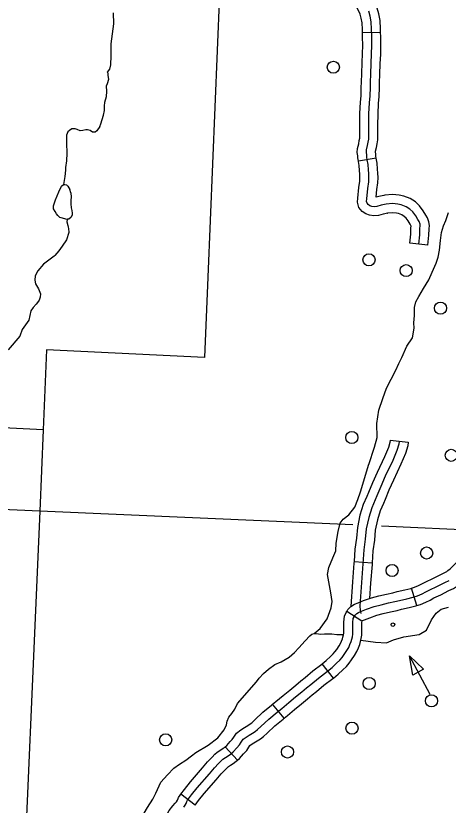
# Model space of a CAD drawing. Extents: x 653372 to 905732, y 627442 to 787275.
# Drawn here: x 705201 to 708783, y 749788 to 756322 of the extents above; entities that cross this region are included whole.
import ezdxf

# ---------------------------------------------------------------- set-up
doc = ezdxf.new("R2010")
doc.units = 0
for name, color, linetype in [('32', 7, 'Continuous'), ('35', 7, 'Continuous'), ('45', 7, 'Continuous'), ('5', 7, 'Continuous'), ('56', 7, 'Continuous'), ('6', 7, 'Continuous')]:
    doc.layers.add(name, color=color, linetype=linetype)

msp = doc.modelspace()

# ---------------------------------------------------------------- linework, layer by layer
at = {"layer": '32'}
for p, q in [((708522.6, 751441.7), (708479.5, 751585.4)), ((708068.6, 751311), (707942.4, 751391.9)), ((707833, 750840.6), (707739.1, 750957.6)), ((707424.8, 750508.7), (707328.1, 750623.4)), ((707036.7, 750160.2), (706936.3, 750271.6)), ((706686.7, 749788.2), (706567, 749878.7))]:
    msp.add_line(p, q, dxfattribs=at)
for points in [[(708479.5, 751585.4), (708503, 751592.5), (708536.9, 751606.2), (708563.9, 751619.6), (708596.6, 751637.4), (708656.6, 751665.6), (708722.8, 751698.3), (708755.7, 751714.7), (708771.1, 751723.4), (708781.5, 751731.2), (708798.7, 751745.7), (708827.7, 751772), (708861.2, 751806.6), (708890.1, 751837.6)], [(708522.6, 751441.7), (708552.8, 751450.8), (708598.5, 751469.3), (708633.2, 751486.5), (708664.4, 751503.5), (708721.8, 751530.5), (708789.6, 751564), (708825.9, 751582.2), (708853.2, 751597.4), (708874.9, 751613.8), (708897.5, 751632.7), (708932.1, 751664.2), (708970, 751703.2), (708999.9, 751735.4)], [(707992.9, 751237.9), (707993.7, 751300.4), (707996.8, 751332.8), (708003.5, 751348.4), (708011.8, 751361.2), (708025.3, 751375.5), (708039.7, 751384.5), (708064.1, 751393.7), (708107.6, 751410.8), (708170.6, 751432.5), (708226.6, 751447.6), (708287.9, 751462), (708342.2, 751474), (708378.6, 751482.9), (708441.2, 751497), (708493, 751511.1), (708527.9, 751521.6), (708567.7, 751537.7), (708598.6, 751553.1), (708630.5, 751570.4), (708689.2, 751598), (708756.2, 751631.1), (708790.8, 751648.5)], [(707942.4, 751391.9), (707952.5, 751407.7), (707977.5, 751434.1), (708006.3, 751452), (708037.2, 751463.7), (708081.7, 751481.2), (708148.6, 751504.2), (708208.3, 751520.3), (708271.2, 751535.1), (708325.3, 751547.1), (708361.5, 751555.9), (708423.1, 751569.8), (708472.3, 751583.2), (708479.5, 751585.4)], [(708068.6, 751311), (708071.1, 751314.8), (708073.2, 751317), (708073.2, 751317), (708091.1, 751323.7), (708133.5, 751340.4), (708192.6, 751360.7), (708245, 751374.8), (708304.5, 751388.9), (708359.2, 751400.9), (708395.8, 751409.8), (708459.4, 751424.2), (708513.7, 751439), (708522.6, 751441.7)], [(707739.1, 750957.6), (707773.2, 750984.9), (707806.9, 751017.7), (707831.3, 751040.2), (707845.3, 751057.2), (707860.6, 751078.1), (707880.8, 751107.5), (707891.7, 751126.5), (707899.8, 751146.2), (707907.8, 751166.2), (707911.6, 751180.2), (707915.6, 751197.1), (707917.9, 751209.8), (707917.9, 751238.4), (707918.8, 751304.5), (707923.3, 751351.8), (707937.2, 751383.8), (707942.4, 751391.9)], [(707833, 750840.6), (707872.6, 750872.4), (707910.1, 750908.8), (707940.7, 750937), (707963.7, 750965.1), (707983, 750991.2), (708007.8, 751027.5), (708026.7, 751060.1), (708038.9, 751090.1), (708050.2, 751118.4), (708057, 751143), (708062.6, 751166.7), (708067.9, 751196.7), (708067.9, 751237.4), (708068.7, 751296.4), (708070.3, 751313.5), (708068.6, 751311)], [(707055.1, 750287), (707068.9, 750310.2), (707085.8, 750333.8), (707108.4, 750352), (707134.5, 750368.5), (707161.8, 750385), (707185.2, 750399), (707204.6, 750414.7), (707232.1, 750440.1), (707297.3, 750500.5), (707367.7, 750558.7), (707404.2, 750589.4), (707463.8, 750638), (707519.4, 750683.9), (707569.4, 750725.4), (707609.2, 750758.8), (707645.7, 750788.2), (707707.5, 750840.4), (707782.6, 750896.3), (707822.9, 750928.7), (707858.5, 750963.2), (707886, 750988.6), (707904.5, 751011.1), (707921.8, 751034.6), (707944.3, 751067.5), (707959.2, 751093.3), (707969.4, 751118.1), (707979, 751142.3), (707984.3, 751161.6), (707989.1, 751181.9), (707992.9, 751203.3), (707992.9, 751237.9)], [(707328.1, 750623.4), (707356.3, 750647.2), (707416.3, 750696), (707471.6, 750741.7), (707521.3, 750782.9), (707561.5, 750816.7), (707598, 750846.1), (707660.9, 750899.2), (707736.7, 750955.6), (707739.1, 750957.6)], [(707424.8, 750508.7), (707452, 750531.7), (707511.3, 750580), (707567.2, 750626.1), (707617.5, 750667.8), (707656.8, 750700.9), (707693.4, 750730.4), (707754.2, 750781.6), (707828.5, 750837), (707833, 750840.6)], [(706936.3, 750271.6), (706948.9, 750283), (706978.2, 750314.5), (706994.7, 750332.3), (707006.1, 750351.4), (707030.8, 750385.8), (707064.7, 750413.1), (707095.1, 750432.3), (707123.2, 750449.3), (707142.2, 750460.7), (707155.5, 750471.4), (707181.1, 750495.1), (707247.9, 750557), (707319.6, 750616.2), (707328.1, 750623.4)], [(707036.7, 750160.2), (707054.3, 750176), (707088.2, 750212.5), (707115.4, 750241.8), (707131.6, 750269.1), (707140.8, 750281.8), (707152.1, 750290.9), (707174, 750304.7), (707200.4, 750320.7), (707228.3, 750337.3), (707253.7, 750357.9), (707283, 750385), (707346.7, 750444), (707415.8, 750501.1), (707424.8, 750508.7)], [(706591.8, 749772.3), (706603.4, 749788.8), (706611.8, 749803.2), (706617.1, 749818.5), (706624.1, 749829.8), (706656.8, 749873.1), (706704.6, 749932.7), (706805, 750047.7), (706846.3, 750096.9), (706880.6, 750134.4), (706902.9, 750155.9), (706917.1, 750169.2), (706938.7, 750183.1), (706960.8, 750197.1), (706980.7, 750210.6), (707001.6, 750229.5), (707033.2, 750263.5), (707055.1, 750287)], [(706567, 749878.7), (706597.6, 749919.1), (706647.1, 749980.9), (706748, 750096.5), (706789.9, 750146.4), (706826.9, 750186.8), (706851.2, 750210.2), (706870.6, 750228.5), (706898.4, 750246.4), (706919.7, 750259.8), (706934.3, 750269.7), (706936.3, 750271.6)], [(706686.7, 749788.2), (706716, 749827), (706762.2, 749884.6), (706862, 749998.9), (706902.7, 750047.5), (706934.3, 750082), (706954.6, 750101.5), (706963.5, 750109.8), (706979, 750119.9), (707002, 750134.4), (707027.2, 750151.5), (707036.7, 750160.1)], [(706277.5, 749430.3), (706303.1, 749471.5), (706340.4, 749536.2), (706398.9, 749625.6), (706419.2, 749657), (706449, 749703.5), (706472.3, 749743.3), (706502.9, 749783.8), (706521.3, 749804), (706531.7, 749817.2), (706540.2, 749829.3), (706543.3, 749834.7), (706549, 749850.9), (706562.1, 749872.2), (706567, 749878.7)]]:
    msp.add_lwpolyline(points, dxfattribs=at)
at = {"layer": '35'}
for points in [[(705896.3, 755405.3), (705906, 755427.7), (705928.8, 755499.4), (705935.9, 755537.5), (705936.9, 755572.9), (705938, 755608.3), (705952.6, 755653.7), (705955.4, 755694.9), (705953.8, 755742.2), (705961.8, 755762.6), (705971.7, 755797.2), (705966.7, 755826.9), (705967.2, 755843.1), (705961.6, 755855.1), (705980.1, 755879.7), (705987.1, 755916.4), (705990.8, 755991.5), (705992.3, 756088.9), (706012, 756256.2), (706010.3, 756346.3)], [(705896.3, 755405.3), (705871.6, 755369), (705858.2, 755357.5), (705836.7, 755358.2), (705816.5, 755371.8), (705794, 755378.9), (705782.2, 755379.3), (705757.2, 755371.6), (705733.4, 755370.5), (705708.7, 755380.4), (705692.7, 755386.3), (705665.7, 755386), (705644.8, 755373.7), (705631.4, 755362.2), (705621.9, 755333.3), (705621, 755267.4), (705624, 755186.2), (705619.9, 755121.5), (705612.8, 755066.6), (705612.2, 755045), (705607.4, 754992.1), (705597.6, 754925.2)], [(705578.3, 754649.2), (705565, 754653.8), (705549.4, 754667.8), (705538, 754682.4), (705526, 754703), (705513.1, 754724.5), (705513.9, 754749.8), (705530.5, 754799), (705557.8, 754865.7), (705580.3, 754913.1), (705597.6, 754925.2), (705606.9, 754926.6), (705620.3, 754923.7), (705633.4, 754910.6), (705647.8, 754884.9)], [(705656.2, 754856), (705647.8, 754884.9)], [(705656.2, 754856), (705658.5, 754820.5), (705657, 754796.9), (705657.7, 754764.8), (705660.9, 754733.6), (705665.3, 754709.8), (705668.8, 754688.6), (705668.3, 754671.8), (705657.7, 754653.5), (705641.2, 754638.9), (705630.2, 754637.5), (705625.9, 754635.1), (705578.3, 754649.2)], [(708126.1, 752607), (708173.2, 752750.7), (708195.5, 752831.7), (708191.8, 752946.6), (708208.3, 753059), (708241.2, 753155.8), (708272.3, 753240.3), (708348.7, 753389.7), (708373.6, 753443.4), (708399.1, 753494.5), (708439.8, 753586.9), (708487.3, 753655.9), (708500.2, 753736.8), (708499.5, 753780.7), (708503.3, 753841.2), (708503.3, 753907), (708514.7, 753954.6), (708540, 753999.8), (708577.9, 754064.6), (708624, 754137), (708649.8, 754200.2), (708684, 754275), (708699.5, 754324.5), (708710.4, 754382.3), (708719.2, 754463.4), (708727.1, 754527.1), (708742.9, 754583.8), (708763.6, 754628.9), (708784.4, 754695.3)], [(705625.9, 754635.1), (705624.7, 754617.3), (705632.1, 754587.7), (705635.5, 754573.9), (705638.7, 754561.4), (705641.3, 754527.5), (705619.9, 754467.7), (705584.6, 754415.4), (705558.5, 754375.3), (705523.6, 754339), (705518.1, 754332), (705430.8, 754267.1), (705384.7, 754211.6), (705362.1, 754169.6), (705357.5, 754134.1), (705363.7, 754103.7), (705389.1, 754062.1), (705404.4, 754021.3), (705403.5, 753992.8), (705393.7, 753969.6), (705380.7, 753950.4), (705369.8, 753934.3), (705344.1, 753908.8), (705326.4, 753879.6), (705308, 753803.9), (705254.6, 753724.7), (705233.6, 753669.1), (705139, 753558.3)], [(707672.4, 751210.2), (707722.9, 751251.7), (707781.9, 751332.1), (707815, 751421.3), (707821.8, 751474.6), (707810.3, 751545.2), (707784.5, 751698), (707793.6, 751755.4), (707826.3, 751835.6), (707852, 751894.7), (707855.9, 751956.5), (707872.8, 752053.9), (707888.8, 752121.3), (707913.7, 752154.5), (707958.7, 752191.1), (708008.9, 752256.1), (708034, 752317.5), (708057.8, 752380.7), (708127, 752609.7)], [(708060.3, 751155.2), (708181.8, 751138.9), (708272.1, 751131), (708330.7, 751156.8), (708415.3, 751183.2), (708542.6, 751200.4), (708602.6, 751237.5), (708643.5, 751322.2), (708683.1, 751378.9), (708723.6, 751411.6), (708784.9, 751426.7)], [(707195.7, 750810.3), (707216.5, 750841.1), (707252.6, 750878.9), (707293.6, 750913.6), (707347.7, 750953.9), (707398.8, 750975.8), (707465.8, 751012.7), (707510.9, 751051.3), (707547, 751090.1), (707598.7, 751149.5), (707635.8, 751189.3), (707654.2, 751202.7), (707672.4, 751210.2), (707689.3, 751208.7), (707729, 751203.5), (707757.1, 751206.6), (707790.1, 751207.6), (707820, 751206.7), (707860.7, 751202.5), (707917.7, 751202.1)], [(706360.5, 749888.5), (706402.9, 749978.5), (706458.9, 750039.3), (706511.6, 750095.5), (706556.3, 750127.2), (706609.4, 750160.4), (706655.4, 750198), (706692.1, 750223.8), (706795.4, 750284.6), (706876.1, 750347.1), (706927.9, 750412.5), (706947.2, 750454.8), (706952, 750483.6), (706967, 750517.1), (706991.9, 750547.3), (707016.9, 750584.5), (707038.3, 750629.8), (707195.7, 750810.3)], [(706069.4, 749431.3), (706128.1, 749507.3), (706188, 749602.1), (706238.2, 749676.5), (706292.4, 749770.6), (706337.4, 749837.2), (706360.5, 749888.5)]]:
    msp.add_lwpolyline(points, dxfattribs=at)
at = {"layer": '45'}
for p, q in [((708223.6, 756184.5), (708073.6, 756181.5)), ((708187, 755142.5), (708039.1, 755117.5)), ((708614.9, 754423.3), (708465.7, 754439)), ((708302.1, 752809.9), (708451.3, 752794.1)), ((708003.4, 751805.1), (708153, 751794.2))]:
    msp.add_line(p, q, dxfattribs=at)
for points in [[(708223.6, 756184.5), (708223, 756214.9), (708219, 756282.2), (708208.8, 756337.1), (708195.6, 756384.1), (708178.9, 756426.6), (708154.3, 756467.5), (708131.3, 756506.5), (708092.8, 756542.8), (708058.2, 756566.4), (707949.6, 756640.7), (707921.9, 756659)], [(708073.6, 756181.5), (708073.1, 756209), (708069.8, 756264), (708062.6, 756303.1), (708053.3, 756336.3), (708043.9, 756360), (708025.5, 756390.6), (708012.9, 756411.9), (707998.4, 756425.5), (707973.5, 756442.6), (707865.9, 756516.2), (707839.2, 756533.9)], [(708540.3, 754431.2), (708548.7, 754510.4), (708549.4, 754561.9), (708551.7, 754584.4), (708549.8, 754598.5), (708542.6, 754618.2), (708532.9, 754634.8), (708514.4, 754666.6), (708489.7, 754698.3), (708465.4, 754721.7), (708434.1, 754741.3), (708393.3, 754757.3), (708366.2, 754762.8), (708321.1, 754767.3), (708268.8, 754763.4), (708227.2, 754753.8), (708191.9, 754743.9), (708169.2, 754742.2), (708150.6, 754744.4), (708135.2, 754750.3), (708121.4, 754759.3), (708110.9, 754771.3), (708107.4, 754785.4), (708109.6, 754806.4), (708117, 754892.1), (708124.9, 754946.5), (708126.8, 754984.6), (708126.2, 755016.6), (708123.2, 755047.8), (708120.7, 755092.3), (708113.2, 755129.2), (708109.2, 755152.7), (708109, 755169.8), (708105.8, 755193.3), (708107.1, 755212), (708115.2, 755247.6), (708120.7, 755276.2), (708124.6, 755302.1), (708126.1, 755324.6), (708125.4, 755354.3), (708125, 755418.2), (708127, 755510.9), (708132.1, 755602.7), (708136.2, 755660.2), (708138.2, 755727.2), (708138.7, 755770.3), (708141.6, 755842.7), (708145, 755928.4), (708148.9, 756007.7), (708150.2, 756077.1), (708149.3, 756149.6), (708148.1, 756212), (708144.4, 756273.1), (708135.7, 756320.1), (708124.5, 756360.2)], [(708061, 755660.6), (708061.2, 755664), (708063.2, 755728.8), (708063.7, 755772.3), (708066.7, 755845.7), (708070.1, 755931.7), (708074, 756010.3), (708075.2, 756077.3), (708074.3, 756148.3), (708073.6, 756181.5)], [(708210.6, 755650), (708211.1, 755656.5), (708213.2, 755725.6), (708213.7, 755768.4), (708216.6, 755839.7), (708219.9, 755925), (708223.9, 756005.2), (708225.2, 756076.8), (708224.3, 756150.8), (708223.6, 756184.5)], [(708039.1, 755117.5), (708034.3, 755145.8), (708034, 755164.2), (708030.4, 755190.9), (708032.7, 755223), (708041.8, 755263), (708046.8, 755288.9), (708050, 755310.1), (708051, 755326.2), (708050.4, 755353.2), (708050, 755418.8), (708052, 755513.8), (708057.2, 755607.4), (708061, 755660.6)], [(708187, 755142.5), (708184.1, 755159.5), (708183.9, 755175.5), (708181.1, 755195.7), (708181.5, 755200.9), (708188.6, 755232.2), (708194.7, 755263.5), (708199.3, 755294.1), (708201.1, 755323.1), (708200.4, 755355.4), (708200, 755417.6), (708202, 755508), (708206.9, 755598), (708210.6, 755650)], [(708249, 754835.8), (708208.6, 754826.4), (708186.1, 754820.1), (708191.5, 754883.5), (708199.6, 754939.2), (708201.8, 754983.4), (708201.1, 755020.8), (708198, 755053.5), (708195.2, 755102), (708187, 755142.9), (708187, 755142.5)], [(708282.9, 754689.7), (708245.8, 754681.1), (708204.8, 754669.7), (708167.7, 754666.9), (708132.6, 754670.9), (708100.8, 754683.1), (708071.8, 754702.1), (708042.4, 754735.6), (708031.5, 754780.2), (708034.9, 754813.5), (708042.5, 754900.7), (708050.1, 754953.7), (708051.7, 754985.8), (708051.2, 755012.3), (708048.4, 755042.1), (708046.1, 755082.7), (708039.5, 755115.5), (708039.1, 755117.5)], [(708614.9, 754423.3), (708623.6, 754505.9), (708624.4, 754557.6), (708627.2, 754585.8), (708623, 754616.6), (708610.8, 754650.1), (708597.8, 754672.5), (708576.7, 754708.7), (708545.5, 754748.7), (708511.8, 754781.1), (708468, 754808.6), (708414.6, 754829.5), (708377.3, 754837.1), (708322, 754842.6), (708257.5, 754837.8), (708249, 754835.8)], [(708465.7, 754439), (708473.7, 754514.9), (708474.5, 754566.1), (708476, 754581.7), (708474.4, 754586.3), (708468.1, 754597.2), (708452.2, 754624.4), (708433.8, 754648), (708419, 754662.2), (708400.2, 754674.1), (708371.9, 754685.1), (708355, 754688.6), (708320.2, 754692), (708280.1, 754689.1), (708282.9, 754689.7)], [(708376.7, 752802), (708374, 752776.5), (708358.9, 752724.7), (708323.6, 752642.1), (708262, 752510.4), (708223.8, 752425.5), (708190.7, 752347.5), (708149.6, 752250.3), (708124.8, 752168.8), (708104.8, 752075.4), (708096.7, 751990), (708085.5, 751900.9), (708077.3, 751787.1), (708065, 751631), (708051.9, 751437.2), (708053, 751399.3), (708059, 751376.2)], [(708302.1, 752809.9), (708300.1, 752791.1), (708288.1, 752750), (708255.1, 752672.7), (708193.9, 752541.7), (708155, 752455.5), (708121.6, 752376.7), (708107.9, 752344.1)], [(708451.3, 752794.1), (708447.8, 752762), (708429.6, 752699.3), (708392.1, 752611.5), (708330.2, 752479.1), (708292.5, 752395.4), (708259.8, 752318.3), (708246, 752285.8)], [(708107.9, 752344.1), (708079, 752275.8), (708052.1, 752187.7), (708030.6, 752086.9), (708022.2, 751998.2), (708010.9, 751908.3), (708003.4, 751805.1)], [(708246, 752285.8), (708220.2, 752224.7), (708197.5, 752150), (708179.1, 752064), (708171.3, 751981.8), (708160.2, 751893.6), (708153, 751794.2)], [(708003.4, 751805.1), (708002.5, 751792.8), (707990.2, 751636.5), (707976.5, 751433.5)], [(708153, 751794.2), (708152.1, 751781.5), (708139.8, 751625.6), (708131.2, 751498.2)]]:
    msp.add_lwpolyline(points, dxfattribs=at)
at = {"layer": '5'}
for points in [[(705427.7, 752895.9), (705400.8, 752221.9)], [(705400.8, 752221.9), (704206.2, 752273.6)], [(705400.8, 752221.9), (705236.8, 748498.1)], [(707992.6, 752107.8), (705400.8, 752221.9)], [(709072.9, 752060.3), (708230.5, 752097.4)]]:
    msp.add_lwpolyline(points, dxfattribs=at)
at = {"layer": '56'}
for p, q in [((708489.5, 750865.7), (708463.1, 751024.8)), ((708463.1, 751024.8), (708579.7, 750913.4)), ((708579.7, 750913.4), (708489.5, 750865.7))]:
    msp.add_line(p, q, dxfattribs=at)
msp.add_lwpolyline([(708633.2, 750703.2), (708463.1, 751024.8)], dxfattribs=at)
for centre, radius in [((707831.7, 755896), 50), ((708127, 754302.1), 50), ((708435.2, 754212.9), 50), ((708719.4, 753901.6), 50), ((707984.6, 752831.5), 50), ((708808.9, 752684.2), 50), ((708604.8, 751875.4), 50), ((708318, 751731), 50), ((708325.4, 751282.9), 15), ((708128.4, 750796), 50), ((708645, 750652.5), 50), ((707986.2, 750426.2), 50), ((706442.6, 750329.8), 50), ((707451.9, 750228.7), 50)]:
    msp.add_circle(centre, radius, dxfattribs=at)
at = {"layer": '6'}
msp.add_lwpolyline([(706340.2, 758809.2), (706303.8, 758153.3), (706958.8, 758122.1), (706928.1, 757443.5), (706792.6, 754159.1), (706765, 753494), (705455.8, 753556.9), (705428, 752895.9), (704155, 752957.9), (704178.2, 753618.8), (704816.7, 753589.4), (704862.8, 754911.4), (702862.7, 755004.9)], dxfattribs=at)

doc.saveas('drawing.dxf')
